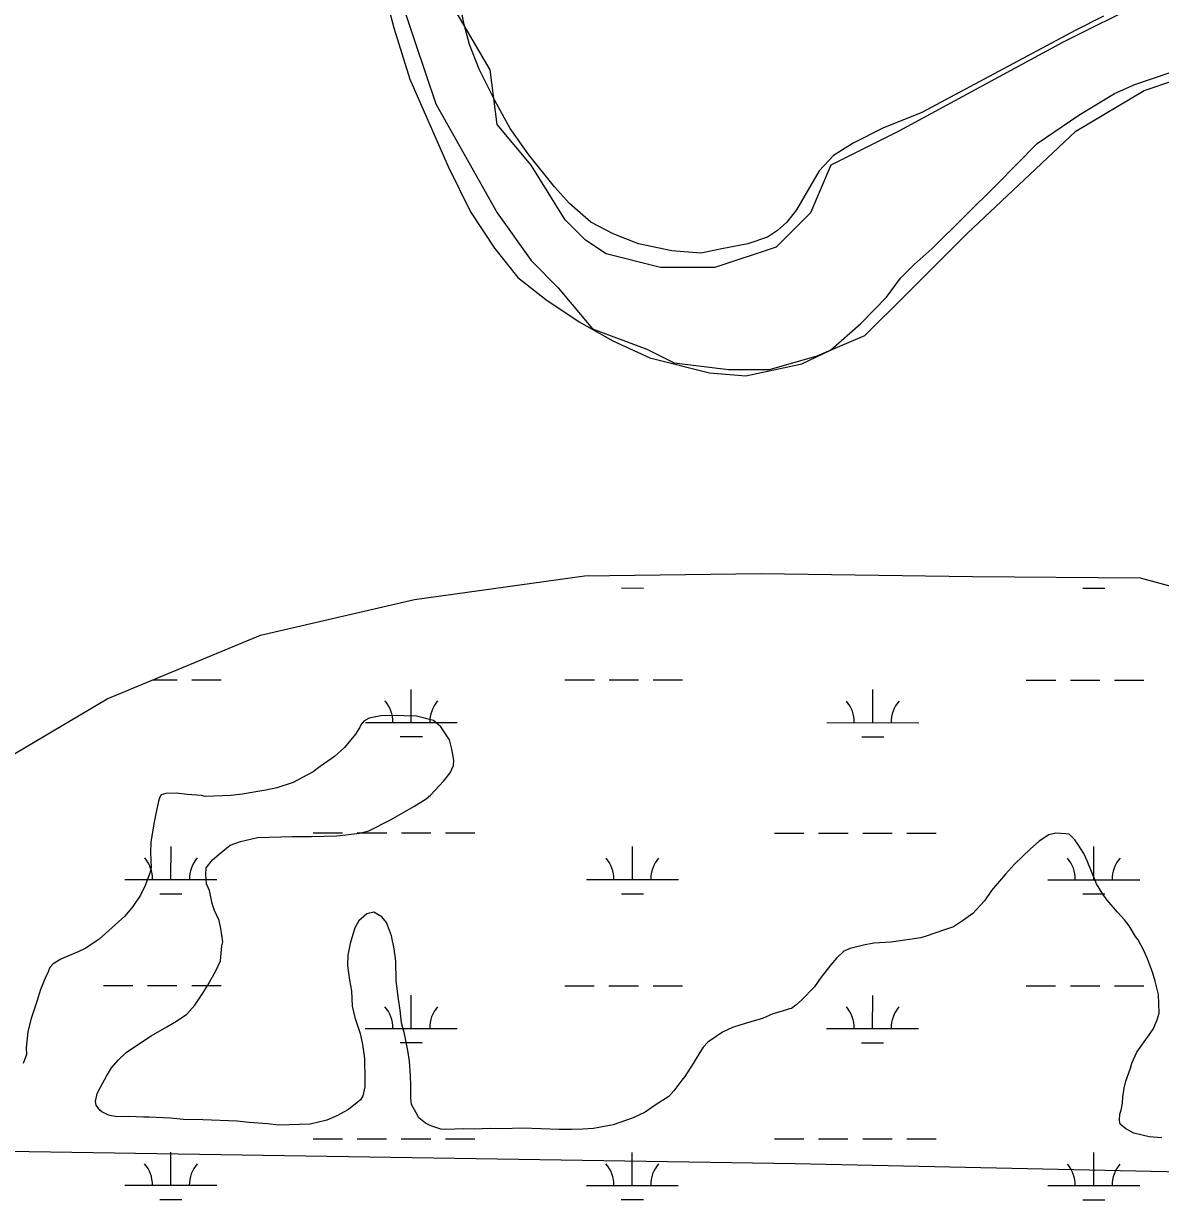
# Model space of a CAD drawing. Extents: x 3250478 to 3288318, y 788638 to 816472.
# Drawn here: x 3283613 to 3284850, y 797528 to 798809 of the extents above; entities that cross this region are included whole.
import ezdxf

# ---------------------------------------------------------------- set-up
doc = ezdxf.new("R2010")
doc.units = 0
for name, color, linetype in [('V-SITE-VEGE', 7, 'Continuous'), ('V-TOPO-SHOR', 7, 'Continuous'), ('V-UTIL-LINE', 7, 'Continuous'), ('V-WETL-SWMP', 7, 'Continuous')]:
    doc.layers.add(name, color=color, linetype=linetype)

msp = doc.modelspace()

# ---------------------------------------------------------------- linework, layer by layer
at = {"layer": 'V-SITE-VEGE'}
for p, q in [((3284002.5, 798856.8), (3284015.7, 798804.5)), ((3284092.5, 798808.3), (3284087.2, 798833.5)), ((3284788, 798817.4), (3284757, 798801.8)), ((3284015.7, 798804.5), (3284033.1, 798748.7)), ((3284098.2, 798786.6), (3284092.5, 798808.3)), ((3284757, 798801.8), (3284590.3, 798712.6)), ((3284108.7, 798759.6), (3284098.2, 798786.6)), ((3284125.9, 798725.6), (3284108.7, 798759.6)), ((3284821.8, 798742.9), (3284885.6, 798764.6)), ((3284033.1, 798748.7), (3284075, 798653.6)), ((3284761, 798709.6), (3284799.8, 798733.1)), ((3284799.8, 798733.1), (3284821.8, 798742.9)), ((3284142.5, 798695.2), (3284125.9, 798725.6)), ((3284590.3, 798712.6), (3284547.7, 798695.6)), ((3284715.7, 798678.9), (3284761, 798709.6)), ((3284162.7, 798666.4), (3284142.5, 798695.2)), ((3284547.7, 798695.6), (3284515.7, 798679)), ((3284515.7, 798679), (3284494.3, 798665.6)), ((3284671.4, 798633.9), (3284715.7, 798678.9)), ((3284190.6, 798631.7), (3284162.7, 798666.4)), ((3284494.3, 798665.6), (3284478.6, 798649)), ((3284075, 798653.6), (3284099.3, 798604.6)), ((3284478.6, 798649), (3284454, 798606.6)), ((3284206.9, 798613.4), (3284190.6, 798631.7)), ((3284601.5, 798564.4), (3284671.4, 798633.9)), ((3284230.3, 798593.3), (3284206.9, 798613.4)), ((3284454, 798606.6), (3284443.3, 798593.1)), ((3284099.3, 798604.6), (3284125.3, 798564.8)), ((3284254.5, 798580.4), (3284230.3, 798593.3)), ((3284443.3, 798593.1), (3284433.4, 798584.2)), ((3284282.2, 798569.5), (3284254.5, 798580.4)), ((3284433.4, 798584.2), (3284422.4, 798576.8)), ((3284318.4, 798562), (3284282.2, 798569.5)), ((3284400.9, 798569.5), (3284372.6, 798564.1)), ((3284422.4, 798576.8), (3284400.9, 798569.5)), ((3284125.3, 798564.8), (3284150.6, 798533.1)), ((3284349.9, 798559.4), (3284318.4, 798562)), ((3284372.6, 798564.1), (3284349.9, 798559.4)), ((3284581.8, 798547.1), (3284601.5, 798564.4)), ((3284567, 798532.4), (3284581.8, 798547.1)), ((3284150.6, 798533.1), (3284181.3, 798509.2)), ((3284551.9, 798511.7), (3284567, 798532.4)), ((3284181.3, 798509.2), (3284217.5, 798484.9)), ((3284523.8, 798483), (3284551.9, 798511.7)), ((3284217.5, 798484.9), (3284254.1, 798464.2)), ((3284490.7, 798454.1), (3284523.8, 798483)), ((3284254.1, 798464.2), (3284294.2, 798445.7)), ((3284459.7, 798439), (3284490.7, 798454.1)), ((3284294.2, 798445.7), (3284359.1, 798429.3)), ((3284398.8, 798426), (3284459.7, 798439)), ((3284359.1, 798429.3), (3284398.8, 798426)), ((3283988.9, 798053.9), (3283983.1, 798050.5)), ((3284001.8, 798056.4), (3283988.9, 798053.9)), ((3284011, 798056.7), (3284001.8, 798056.4)), ((3284027.2, 798056.1), (3284011, 798056.7)), ((3284040.7, 798056), (3284027.2, 798056.1)), ((3284059.2, 798051.1), (3284040.7, 798056)), ((3283978.4, 798043.3), (3283974.3, 798036.2)), ((3283979.9, 798046.6), (3283978.4, 798043.3)), ((3283983.1, 798050.5), (3283979.9, 798046.6)), ((3284067, 798044.3), (3284059.2, 798051.1)), ((3284076.6, 798030), (3284067, 798044.3)), ((3283974.3, 798036.2), (3283962.3, 798021.8)), ((3284079.1, 798019.9), (3284076.6, 798030)), ((3283962.3, 798021.8), (3283951.3, 798012.2)), ((3284081, 798008), (3284079.1, 798019.9)), ((3283951.3, 798012.2), (3283935.9, 798001)), ((3284080.7, 798002.1), (3284081, 798008)), ((3283928, 797995.3), (3283915.8, 797989)), ((3283935.9, 798001), (3283928, 797995.3)), ((3284070.4, 797985.6), (3284077.1, 797994.4)), ((3284077.1, 797994.4), (3284080.7, 798002.1)), ((3283888.5, 797978), (3283876.7, 797975.4)), ((3283906.2, 797983.9), (3283888.5, 797978)), ((3283915.8, 797989), (3283906.2, 797983.9)), ((3284055.7, 797970), (3284070.4, 797985.6)), ((3283760.8, 797967.1), (3283759.9, 797963.3)), ((3283762.9, 797970.4), (3283760.8, 797967.1)), ((3283767.7, 797971.6), (3283762.9, 797970.4)), ((3283779, 797972), (3283767.7, 797971.6)), ((3283791, 797970.7), (3283779, 797972)), ((3283806.7, 797969.6), (3283791, 797970.7)), ((3283810.5, 797968.6), (3283806.7, 797969.6)), ((3283839.1, 797969.5), (3283810.5, 797968.6)), ((3283850.9, 797970.9), (3283839.1, 797969.5)), ((3283876.7, 797975.4), (3283850.9, 797970.9)), ((3284037.7, 797957.6), (3284051, 797966.1)), ((3284051, 797966.1), (3284055.7, 797970)), ((3283759.9, 797963.3), (3283757.5, 797951.3)), ((3284012.2, 797943.3), (3284037.7, 797957.6)), ((3283754.7, 797938.8), (3283751.5, 797918.7)), ((3283757.5, 797951.3), (3283754.7, 797938.8)), ((3283988.8, 797931.3), (3284012.2, 797943.3)), ((3283926.3, 797925.1), (3283953.8, 797925.9)), ((3283953.8, 797925.9), (3283963.5, 797926.7)), ((3283963.5, 797926.7), (3283978.6, 797928.8)), ((3283978.6, 797928.8), (3283988.8, 797931.3)), ((3284728.5, 797926.9), (3284717.9, 797920.1)), ((3284736, 797928.8), (3284728.5, 797926.9)), ((3284746.8, 797928), (3284736, 797928.8)), ((3284750.6, 797927.6), (3284746.8, 797928)), ((3284756.8, 797921.3), (3284750.6, 797927.6)), ((3283751.5, 797918.7), (3283751.3, 797907.4)), ((3283825.9, 797905.8), (3283838, 797915.4)), ((3283838, 797915.4), (3283849.2, 797919.5)), ((3283849.2, 797919.5), (3283867.5, 797923.8)), ((3283867.5, 797923.8), (3283905.8, 797925)), ((3283905.8, 797925), (3283926.3, 797925.1)), ((3284717.9, 797920.1), (3284708.4, 797911.7)), ((3284760.1, 797916.5), (3284756.8, 797921.3)), ((3284766.4, 797906.5), (3284760.1, 797916.5)), ((3283751.3, 797907.4), (3283751.8, 797891.2)), ((3283818.5, 797899.7), (3283825.9, 797905.8)), ((3284708.4, 797911.7), (3284691.1, 797895)), ((3284769.9, 797898.5), (3284766.4, 797906.5)), ((3283751.8, 797891.2), (3283750.3, 797885.2)), ((3283811.4, 797883.8), (3283811.7, 797890.8)), ((3283811.7, 797890.8), (3283818.5, 797899.7)), ((3284691.1, 797895), (3284681.2, 797883.9)), ((3284780.3, 797873.4), (3284769.9, 797898.5)), ((3283750.3, 797885.2), (3283745.3, 797871.6)), ((3283812.2, 797873.6), (3283811.4, 797883.8)), ((3284681.2, 797883.9), (3284666, 797866.2)), ((3283745.3, 797871.6), (3283740.2, 797861.1)), ((3283815.2, 797866.1), (3283812.2, 797873.6)), ((3283818.3, 797852.1), (3283815.2, 797866.1)), ((3284666, 797866.2), (3284658.3, 797855.1)), ((3284787.2, 797862.2), (3284780.3, 797873.4)), ((3284791.7, 797855.9), (3284787.2, 797862.2)), ((3283732, 797849), (3283723.1, 797838.5)), ((3283740.2, 797861.1), (3283732, 797849)), ((3283820.7, 797844.6), (3283818.3, 797852.1)), ((3284658.3, 797855.1), (3284645.7, 797841.3)), ((3284802.9, 797842.7), (3284791.7, 797855.9)), ((3283723.1, 797838.5), (3283695.2, 797813.3)), ((3283825.9, 797833.5), (3283820.7, 797844.6)), ((3283986.6, 797841), (3283977.7, 797833.1)), ((3283994.1, 797842.8), (3283986.6, 797841)), ((3284002.9, 797837.7), (3283994.1, 797842.8)), ((3284008, 797831.3), (3284002.9, 797837.7)), ((3284645.7, 797841.3), (3284635.7, 797833.9)), ((3284810.7, 797834.3), (3284802.9, 797842.7)), ((3283827.8, 797824.9), (3283825.9, 797833.5)), ((3283829.8, 797810.3), (3283827.8, 797824.9)), ((3283973.6, 797825.5), (3283968.2, 797808.5)), ((3283977.7, 797833.1), (3283973.6, 797825.5)), ((3284013.3, 797816.9), (3284008, 797831.3)), ((3284614.9, 797823.6), (3284595.1, 797816.5)), ((3284624.5, 797826.6), (3284614.9, 797823.6)), ((3284635.7, 797833.9), (3284624.5, 797826.6)), ((3284815.7, 797828), (3284810.7, 797834.3)), ((3284822.6, 797816.3), (3284815.7, 797828)), ((3283695.2, 797813.3), (3283680.9, 797803.7)), ((3284016.4, 797803), (3284013.3, 797816.9)), ((3284569.3, 797812), (3284556.4, 797810)), ((3284589.2, 797814.7), (3284569.3, 797812)), ((3284595.1, 797816.5), (3284589.2, 797814.7)), ((3284825.4, 797812.6), (3284822.6, 797816.3)), ((3284831.7, 797800.9), (3284825.4, 797812.6)), ((3283672.4, 797799.7), (3283661.2, 797795)), ((3283680.9, 797803.7), (3283672.4, 797799.7)), ((3283827.2, 797789.7), (3283828.9, 797806)), ((3283828.9, 797806), (3283829.8, 797810.3)), ((3283968.2, 797808.5), (3283965.8, 797796.1)), ((3284017.9, 797789.5), (3284016.4, 797803)), ((3284505.4, 797800.3), (3284497.5, 797792.5)), ((3284512.3, 797803.2), (3284505.4, 797800.3)), ((3284526.8, 797806.9), (3284512.3, 797803.2)), ((3284538.1, 797808.9), (3284526.8, 797806.9)), ((3284556.4, 797810), (3284538.1, 797808.9)), ((3284835.7, 797791.8), (3284831.7, 797800.9)), ((3283645.2, 797786.4), (3283641.6, 797782.6)), ((3283653.7, 797791.6), (3283645.2, 797786.4)), ((3283661.2, 797795), (3283653.7, 797791.6)), ((3283822.1, 797778.8), (3283827.2, 797789.7)), ((3283965.8, 797796.1), (3283965.6, 797784.7)), ((3284018.5, 797767.9), (3284017.9, 797789.5)), ((3284491.3, 797785.3), (3284480.9, 797772)), ((3284497.5, 797792.5), (3284491.3, 797785.3)), ((3284841, 797777.4), (3284835.7, 797791.8)), ((3283637.5, 797772.7), (3283631.5, 797758.5)), ((3283639.1, 797776), (3283637.5, 797772.7)), ((3283641.6, 797782.6), (3283639.1, 797776)), ((3283813.4, 797763.4), (3283822.1, 797778.8)), ((3283965.6, 797784.7), (3283967.7, 797768.6)), ((3284480.9, 797772), (3284473.6, 797761.6)), ((3284844, 797767.8), (3284841, 797777.4)), ((3283808.2, 797754.6), (3283813.4, 797763.4)), ((3283967.7, 797768.6), (3283969.7, 797757.3)), ((3284020.8, 797748), (3284018.5, 797767.9)), ((3284473.6, 797761.6), (3284459.4, 797747.1)), ((3284847.7, 797753.3), (3284844, 797767.8)), ((3283631.5, 797758.5), (3283627.5, 797745.4)), ((3283799.5, 797741.4), (3283808.2, 797754.6)), ((3283969.7, 797757.3), (3283970.7, 797740.6)), ((3284022.7, 797736.2), (3284020.8, 797748)), ((3284459.4, 797747.1), (3284453.1, 797741.5)), ((3284848.3, 797732.8), (3284847.7, 797753.3)), ((3283627.5, 797745.4), (3283621.1, 797725.8)), ((3283790.6, 797731.9), (3283799.5, 797741.4)), ((3283970.7, 797740.6), (3283973.3, 797728.2)), ((3284024.2, 797722.2), (3284022.7, 797736.2)), ((3284437.1, 797734.5), (3284428, 797732.1)), ((3284446.2, 797737.5), (3284437.1, 797734.5)), ((3284448.4, 797738.1), (3284446.2, 797737.5)), ((3284453.1, 797741.5), (3284448.4, 797738.1)), ((3283621.1, 797725.8), (3283617.7, 797712.7)), ((3283768.8, 797717.8), (3283779.5, 797724)), ((3283779.5, 797724), (3283790.6, 797731.9)), ((3283973.3, 797728.2), (3283979.2, 797710.6)), ((3284027.3, 797710.4), (3284024.2, 797722.2)), ((3284407.7, 797724.5), (3284393.3, 797720.3)), ((3284416.8, 797726.9), (3284407.7, 797724.5)), ((3284428, 797732.1), (3284416.8, 797726.9)), ((3284841.8, 797715.3), (3284846.3, 797725.7)), ((3284846.3, 797725.7), (3284848.3, 797732.8)), ((3283617.7, 797712.7), (3283616.1, 797695.4)), ((3283740.2, 797700.7), (3283751.8, 797708.1)), ((3283751.8, 797708.1), (3283768.8, 797717.8)), ((3283979.2, 797710.6), (3283981.7, 797698.7)), ((3284031.1, 797692.1), (3284027.3, 797710.4)), ((3284373.5, 797712.1), (3284366.6, 797707.6)), ((3284384.2, 797717.3), (3284373.5, 797712.1)), ((3284393.3, 797720.3), (3284384.2, 797717.3)), ((3284824.2, 797690.5), (3284837.7, 797709.3)), ((3284837.7, 797709.3), (3284841.8, 797715.3)), ((3283616.1, 797695.4), (3283616.3, 797687.8)), ((3283724.8, 797690), (3283740.2, 797700.7)), ((3283981.7, 797698.7), (3283983.8, 797683.7)), ((3284352.4, 797695.8), (3284347.8, 797688.1)), ((3284357.6, 797701.4), (3284352.4, 797695.8)), ((3284366.6, 797707.6), (3284357.6, 797701.4)), ((3283616.3, 797687.8), (3283612.8, 797678)), ((3283715.9, 797681.6), (3283724.8, 797690)), ((3283983.8, 797683.7), (3283984.5, 797661)), ((3284033, 797680.8), (3284031.1, 797692.1)), ((3284344.7, 797683.7), (3284341.6, 797678.2)), ((3284347.8, 797688.1), (3284344.7, 797683.7)), ((3284818.6, 797678.4), (3284824.2, 797690.5)), ((3283703.4, 797664.5), (3283708.6, 797673.3)), ((3283708.6, 797673.3), (3283715.9, 797681.6)), ((3284034.1, 797664.7), (3284033, 797680.8)), ((3284341.6, 797678.2), (3284332.3, 797663.9)), ((3284812.2, 797658.8), (3284817.1, 797673)), ((3284817.1, 797673), (3284818.6, 797678.4)), ((3283696.8, 797652.4), (3283703.4, 797664.5)), ((3283984.5, 797661), (3283984.2, 797652.9)), ((3284034.4, 797654.4), (3284034.1, 797664.7)), ((3284329.2, 797660), (3284320.3, 797648.4)), ((3284332.3, 797663.9), (3284329.2, 797660)), ((3284810.2, 797651.2), (3284812.2, 797658.8)), ((3283691.3, 797636.6), (3283693.2, 797645.3)), ((3283693.2, 797645.3), (3283696.8, 797652.4)), ((3283984.2, 797652.9), (3283982.3, 797643.1)), ((3284034.2, 797640.9), (3284034.4, 797654.4)), ((3284320.3, 797648.4), (3284315.1, 797642.3)), ((3284808.9, 797641.4), (3284810.2, 797651.2)), ((3283692, 797632.8), (3283691.3, 797636.6)), ((3283695.9, 797627.5), (3283692, 797632.8)), ((3283979.7, 797638.7), (3283966.5, 797628.1)), ((3283982.3, 797643.1), (3283979.7, 797638.7)), ((3284035, 797633.4), (3284034.2, 797640.9)), ((3284040.1, 797624.3), (3284035, 797633.4)), ((3284300.3, 797632.7), (3284289.1, 797625.3)), ((3284315.1, 797642.3), (3284300.3, 797632.7)), ((3284807.2, 797627.3), (3284808.6, 797634.9)), ((3284808.6, 797634.9), (3284808.9, 797641.4)), ((3283698.1, 797625.4), (3283695.9, 797627.5)), ((3283704.7, 797622.4), (3283698.1, 797625.4)), ((3283707.4, 797621.4), (3283704.7, 797622.4)), ((3283714.5, 797620), (3283707.4, 797621.4)), ((3283727.5, 797620.4), (3283714.5, 797620)), ((3283743.7, 797619.8), (3283727.5, 797620.4)), ((3283749.6, 797619.9), (3283743.7, 797619.8)), ((3283772.9, 797618.5), (3283749.6, 797619.9)), ((3283787, 797617.3), (3283772.9, 797618.5)), ((3283953.8, 797621.2), (3283943.1, 797616.6)), ((3283966.5, 797628.1), (3283953.8, 797621.2)), ((3284043, 797619), (3284040.1, 797624.3)), ((3284050.2, 797613.3), (3284043, 797619)), ((3284276.4, 797619), (3284254.4, 797611.3)), ((3284289.1, 797625.3), (3284276.4, 797619)), ((3284805.3, 797616.4), (3284805.7, 797622.9)), ((3284805.7, 797622.9), (3284807.2, 797627.3)), ((3283808.1, 797616.8), (3283787, 797617.3)), ((3283845.4, 797615.3), (3283808.1, 797616.8)), ((3283858.4, 797614), (3283845.4, 797615.3)), ((3283878.4, 797612.5), (3283858.4, 797614)), ((3283890.3, 797611.2), (3283878.4, 797612.5)), ((3283924.9, 797612.2), (3283890.3, 797611.2)), ((3283943.1, 797616.6), (3283924.9, 797612.2)), ((3284056.2, 797610.2), (3284050.2, 797613.3)), ((3284067.1, 797606.8), (3284056.2, 797610.2)), ((3284072.5, 797606.4), (3284067.1, 797606.8)), ((3284092, 797607), (3284072.5, 797606.4)), ((3284103.3, 797606.8), (3284092, 797607)), ((3284120.6, 797607.3), (3284103.3, 797606.8)), ((3284133.6, 797607.1), (3284120.6, 797607.3)), ((3284155.7, 797607.8), (3284133.6, 797607.1)), ((3284195.7, 797606.3), (3284155.7, 797607.8)), ((3284209.2, 797606.2), (3284195.7, 797606.3)), ((3284221.6, 797606.5), (3284209.2, 797606.2)), ((3284233, 797607.4), (3284221.6, 797606.5)), ((3284254.4, 797611.3), (3284233, 797607.4)), ((3284806, 797612.1), (3284805.3, 797616.4)), ((3284812.1, 797606.9), (3284806, 797612.1)), ((3284820.9, 797602.3), (3284812.1, 797606.9)), ((3284837.7, 797598.5), (3284820.9, 797602.3)), ((3284851.3, 797597.3), (3284837.7, 797598.5))]:
    msp.add_line(p, q, dxfattribs=at)
at = {"layer": 'V-TOPO-SHOR'}
for points in [[(3284009.6, 798877.4), (3284039.2, 798788.5), (3284061.4, 798721.8), (3284091.1, 798669.9), (3284128.1, 798603.2), (3284165.2, 798551.4), (3284194.8, 798521.7), (3284231.9, 798477.3), (3284291.1, 798455.1), (3284320.8, 798440.2), (3284380, 798432.8), (3284424.5, 798432.8), (3284476.4, 798447.7), (3284528.2, 798469.9), (3284572.7, 798514.3), (3284639.4, 798581), (3284757.9, 798692.2), (3284832, 798736.6), (3284898.7, 798758.8)], [(3284832, 798832.9), (3284743.1, 798788.5), (3284565.3, 798692.2), (3284491.2, 798655.1), (3284469, 798603.2), (3284431.9, 798566.2), (3284365.2, 798544), (3284305.9, 798544), (3284246.7, 798558.8), (3284224.4, 798573.6), (3284202.2, 798595.8), (3284165.2, 798655.1), (3284128.1, 798699.6), (3284120.7, 798758.8), (3284068.8, 798847.8)]]:
    msp.add_lwpolyline(points, dxfattribs=at)
at = {"layer": 'V-UTIL-LINE'}
msp.add_lwpolyline([(3283387.4, 797585.9), (3284452.3, 797569.3), (3285294.4, 797551.3), (3285994.3, 797531.9), (3286072.2, 797528.1)], dxfattribs=at)
at = {"layer": 'V-WETL-SWMP'}
for p, q in [((3284038.4, 798182.8), (3284223.3, 798208.6)), ((3284223.3, 798208.6), (3284415.6, 798210.9)), ((3284415.6, 798210.9), (3284645.2, 798207.7)), ((3284645.2, 798207.7), (3284827.6, 798206.4)), ((3284263.5, 798195.4), (3284287.5, 798195.3)), ((3284765.4, 798195.2), (3284789.4, 798195.2)), ((3284827.6, 798206.4), (3285018.2, 798154.7)), ((3283870.7, 798144), (3284038.4, 798182.8)), ((3283704, 798074.9), (3283870.7, 798144)), ((3283753.8, 798095.5), (3283780.1, 798095.5)), ((3283796.1, 798095.5), (3283828.1, 798095.5)), ((3284202, 798095.4), (3284234, 798095.4)), ((3284250, 798095.4), (3284282, 798095.3)), ((3284298, 798095.3), (3284330, 798095.3)), ((3284703.9, 798095.2), (3284735.9, 798095.2)), ((3284751.9, 798095.2), (3284783.9, 798095.2)), ((3284799.9, 798095.2), (3284831.9, 798095.2)), ((3284034.9, 798049), (3284034.9, 798085)), ((3284536.8, 798048.8), (3284536.9, 798084.8)), ((3283578, 798000.2), (3283704, 798074.9)), ((3283984.9, 798049), (3284084.9, 798049)), ((3284486.8, 798048.9), (3284586.8, 798048.8)), ((3284022.9, 798033.6), (3284046.9, 798033.6)), ((3284524.8, 798033.4), (3284548.8, 798033.4)), ((3283928.1, 797929), (3283960.1, 797928.9)), ((3283976.1, 797928.9), (3284008.1, 797928.9)), ((3284024.1, 797928.9), (3284056.1, 797928.9)), ((3284072.1, 797928.9), (3284104.1, 797928.9)), ((3284430, 797928.8), (3284462, 797928.8)), ((3284478, 797928.8), (3284510, 797928.8)), ((3284526, 797928.8), (3284558, 797928.8)), ((3284574, 797928.8), (3284606, 797928.8)), ((3283773.4, 797878.3), (3283773.5, 797914.3)), ((3284275.4, 797878.1), (3284275.4, 797914.1)), ((3284777.3, 797878), (3284777.3, 797914)), ((3283723.4, 797878.3), (3283823.4, 797878.2)), ((3284225.4, 797878.1), (3284325.4, 797878.1)), ((3284727.3, 797878), (3284827.3, 797877.9)), ((3283761.4, 797862.8), (3283785.4, 797862.8)), ((3284263.4, 797862.7), (3284287.4, 797862.7)), ((3284765.3, 797862.5), (3284789.3, 797862.5)), ((3283700, 797762.8), (3283732, 797762.8)), ((3283748, 797762.8), (3283780, 797762.8)), ((3283796, 797762.8), (3283828, 797762.8)), ((3284201.9, 797762.7), (3284233.9, 797762.7)), ((3284249.9, 797762.7), (3284281.9, 797762.7)), ((3284297.9, 797762.7), (3284329.9, 797762.7)), ((3284703.8, 797762.6), (3284735.8, 797762.5)), ((3284751.8, 797762.5), (3284783.8, 797762.5)), ((3284799.8, 797762.5), (3284831.8, 797762.5)), ((3284034.8, 797716.3), (3284034.8, 797752.3)), ((3284536.7, 797716.2), (3284536.8, 797752.2)), ((3283984.8, 797716.3), (3284084.8, 797716.3)), ((3284486.7, 797716.2), (3284586.7, 797716.2)), ((3284022.8, 797700.9), (3284046.8, 797700.9)), ((3284524.7, 797700.7), (3284548.7, 797700.7)), ((3283928, 797596.3), (3283960, 797596.3)), ((3283976, 797596.3), (3284008, 797596.3)), ((3284024, 797596.2), (3284056, 797596.2)), ((3284072, 797596.2), (3284104, 797596.2)), ((3284429.9, 797596.1), (3284461.9, 797596.1)), ((3284477.9, 797596.1), (3284509.9, 797596.1)), ((3284525.9, 797596.1), (3284557.9, 797596.1)), ((3284573.9, 797596.1), (3284605.9, 797596.1)), ((3283773.4, 797545.6), (3283773.4, 797581.6)), ((3284275.3, 797545.4), (3284275.3, 797581.4)), ((3284777.2, 797545.3), (3284777.2, 797581.3)), ((3283723.4, 797545.6), (3283823.4, 797545.6)), ((3284225.3, 797545.4), (3284325.3, 797545.4)), ((3284727.2, 797545.3), (3284827.2, 797545.3)), ((3283761.3, 797530.2), (3283785.3, 797530.1)), ((3284263.3, 797530), (3284287.3, 797530)), ((3284765.2, 797529.9), (3284789.2, 797529.9))]:
    msp.add_line(p, q, dxfattribs=at)
for centre, start, end in [((3283979.7, 798049.5), 359.2115, 40.7552), ((3284090.2, 798049.4), 139.2115, 180.7552), ((3284481.6, 798049.3), 359.2115, 40.7552), ((3284592.1, 798049.3), 139.2115, 180.7552), ((3283718.2, 797878.7), 359.2115, 40.7552), ((3283828.7, 797878.7), 139.2115, 180.7552), ((3284220.1, 797878.6), 359.2115, 40.7552), ((3284330.6, 797878.6), 139.2115, 180.7552), ((3284722, 797878.5), 359.2115, 40.7552), ((3284832.5, 797878.4), 139.2115, 180.7552), ((3283979.6, 797716.8), 359.2115, 40.7552), ((3284090.1, 797716.8), 139.2115, 180.7552), ((3284481.5, 797716.7), 359.2115, 40.7552), ((3284592, 797716.6), 139.2115, 180.7552), ((3283718.1, 797546.1), 359.2115, 40.7552), ((3283828.6, 797546), 139.2115, 180.7552), ((3284220, 797545.9), 359.2115, 40.7552), ((3284330.5, 797545.9), 139.2115, 180.7552), ((3284721.9, 797545.8), 359.2115, 40.7552), ((3284832.4, 797545.7), 139.2115, 180.7552)]:
    msp.add_arc(centre, 35.2, start, end, dxfattribs=at)

doc.saveas('drawing.dxf')
